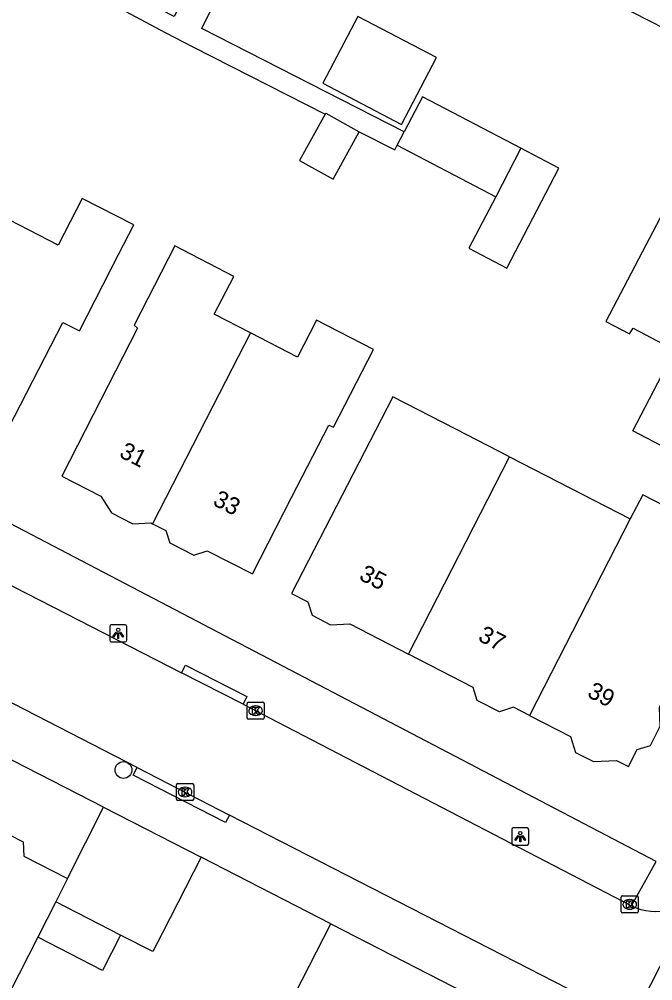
# Model space of a CAD drawing. Extents: x 160356 to 161355, y 381727 to 382845.
# Drawn here: x 161116.2 to 161153.1, y 382398.2 to 382454.3 of the extents above; entities that cross this region are included whole.
import ezdxf

# ---------------------------------------------------------------- set-up
doc = ezdxf.new("R2010")
doc.units = 0
for name, color, linetype in [('IMGEO_Boom', 7, 'Continuous'), ('IMGEO_Kolk', 7, 'Continuous'), ('IMGEO_Lichtpunt', 7, 'Continuous'), ('IMGEO_Muur', 7, 'Continuous'), ('IMGEO_Pand', 7, 'Continuous'), ('IMGEO_Pand_nummerreeks', 7, 'Continuous'), ('IMGEO_Rijbaan_lokaal_open', 7, 'Continuous'), ('IMGEO_Voetpad_open', 7, 'Continuous')]:
    doc.layers.add(name, color=color, linetype=linetype)

msp = doc.modelspace()

# ---------------------------------------------------------------- linework, layer by layer
at = {"layer": 'IMGEO_Boom'}
msp.add_circle((161122.241, 382410.502), 0.489, dxfattribs=at)
at = {"layer": 'IMGEO_Kolk'}
for p, q in [((161129.453, 382413.534), (161129.453, 382414.386)), ((161129.528, 382414.46), (161130.38, 382414.46)), ((161129.941, 382414.24), (161129.966, 382414.24)), ((161130.454, 382414.386), (161130.454, 382413.534)), ((161129.964, 382413.68), (161129.939, 382413.68)), ((161130.38, 382413.46), (161129.528, 382413.46)), ((161125.337, 382408.792), (161125.337, 382409.644)), ((161125.412, 382409.718), (161126.264, 382409.718)), ((161126.338, 382409.644), (161126.338, 382408.792)), ((161125.825, 382409.498), (161125.85, 382409.498)), ((161126.264, 382408.718), (161125.412, 382408.718)), ((161125.848, 382408.938), (161125.823, 382408.938)), ((161151.278, 382402.24), (161151.278, 382403.092)), ((161151.353, 382403.166), (161152.205, 382403.166)), ((161151.766, 382402.946), (161151.791, 382402.946)), ((161152.279, 382403.092), (161152.279, 382402.24)), ((161151.789, 382402.386), (161151.764, 382402.386)), ((161152.205, 382402.166), (161151.353, 382402.166))]:
    msp.add_line(p, q, dxfattribs=at)
for points in [[(161129.453, 382413.534), (161129.453, 382414.386)], [(161129.528, 382414.46), (161130.38, 382414.46)], [(161129.774, 382414.16), (161129.897, 382414.16), (161129.897, 382414.009), (161130.027, 382414.16), (161130.191, 382414.16), (161130.045, 382414.009), (161130.198, 382413.76), (161130.046, 382413.76), (161129.961, 382413.924), (161129.897, 382413.857), (161129.897, 382413.76), (161129.774, 382413.76), (161129.774, 382414.16)], [(161130.454, 382414.386), (161130.454, 382413.534)], [(161130.38, 382413.46), (161129.528, 382413.46)], [(161125.337, 382408.792), (161125.337, 382409.644)], [(161125.412, 382409.718), (161126.264, 382409.718)], [(161126.338, 382409.644), (161126.338, 382408.792)], [(161125.658, 382409.418), (161125.781, 382409.418), (161125.781, 382409.267), (161125.911, 382409.418), (161126.075, 382409.418), (161125.929, 382409.267), (161126.082, 382409.018), (161125.93, 382409.018), (161125.845, 382409.182), (161125.781, 382409.115), (161125.781, 382409.018), (161125.658, 382409.018), (161125.658, 382409.418)], [(161126.264, 382408.718), (161125.412, 382408.718)], [(161151.278, 382402.24), (161151.278, 382403.092)], [(161151.353, 382403.166), (161152.205, 382403.166)], [(161151.599, 382402.866), (161151.722, 382402.866), (161151.722, 382402.715), (161151.852, 382402.866), (161152.016, 382402.866), (161151.87, 382402.715), (161152.023, 382402.466), (161151.871, 382402.466), (161151.786, 382402.63), (161151.722, 382402.563), (161151.722, 382402.466), (161151.599, 382402.466), (161151.599, 382402.866)], [(161152.279, 382403.092), (161152.279, 382402.24)], [(161152.205, 382402.166), (161151.353, 382402.166)]]:
    msp.add_lwpolyline(points, dxfattribs=at)
for centre, start, end in [((161129.53, 382414.384), 91.552, 178.448), ((161129.53, 382414.384), 91.552, 178.448), ((161130.378, 382414.384), 1.552, 88.448), ((161130.378, 382414.384), 1.552, 88.448), ((161129.53, 382413.536), 181.552, 268.448), ((161129.53, 382413.536), 181.552, 268.448), ((161130.378, 382413.536), 271.552, 358.448), ((161130.378, 382413.536), 271.552, 358.448), ((161125.414, 382409.642), 91.552, 178.448), ((161125.414, 382409.642), 91.552, 178.448), ((161126.262, 382409.642), 1.552, 88.448), ((161126.262, 382409.642), 1.552, 88.448), ((161125.414, 382408.794), 181.552, 268.448), ((161125.414, 382408.794), 181.552, 268.448), ((161126.262, 382408.794), 271.552, 358.448), ((161126.262, 382408.794), 271.552, 358.448), ((161151.355, 382403.09), 91.552, 178.448), ((161151.355, 382403.09), 91.552, 178.448), ((161152.203, 382403.09), 1.552, 88.448), ((161152.203, 382403.09), 1.552, 88.448), ((161151.355, 382402.242), 181.552, 268.448), ((161151.355, 382402.242), 181.552, 268.448), ((161152.203, 382402.242), 271.552, 358.448), ((161152.203, 382402.242), 271.552, 358.448)]:
    msp.add_arc(centre, 0.0765, start, end, dxfattribs=at)
for centre, major_axis, ratio, start_param, end_param in [((161129.94, 382413.96), (-0.387, 0.002), 0.722429, 4.712389, 7.853982), ((161129.965, 382413.96), (-0.39, 0.002), 0.717154, 1.570796, 4.712389), ((161125.824, 382409.218), (-0.387, 0.002), 0.722429, 4.712389, 7.853982), ((161125.849, 382409.218), (-0.39, 0.002), 0.717154, 1.570796, 4.712389), ((161151.765, 382402.666), (-0.387, 0.002), 0.722429, 4.712389, 7.853982), ((161151.79, 382402.666), (-0.39, 0.002), 0.717154, 1.570796, 4.712389)]:
    msp.add_ellipse(centre, major_axis=major_axis, ratio=ratio, start_param=start_param, end_param=end_param, dxfattribs=at)
at = {"layer": 'IMGEO_Lichtpunt'}
for p, q in [((161121.438, 382418.874), (161121.438, 382418.067)), ((161121.438, 382418.874), (161121.438, 382418.067)), ((161122.34, 382418.969), (161121.532, 382418.969)), ((161122.34, 382418.969), (161121.532, 382418.969)), ((161122.434, 382418.067), (161122.434, 382418.874)), ((161122.434, 382418.067), (161122.434, 382418.874)), ((161121.532, 382417.973), (161122.34, 382417.973)), ((161121.532, 382417.973), (161122.34, 382417.973)), ((161144.894, 382407.026), (161144.894, 382406.219)), ((161144.894, 382407.026), (161144.894, 382406.219)), ((161145.796, 382407.121), (161144.988, 382407.121)), ((161145.796, 382407.121), (161144.988, 382407.121)), ((161145.89, 382406.219), (161145.89, 382407.026)), ((161145.89, 382406.219), (161145.89, 382407.026)), ((161144.988, 382406.125), (161145.796, 382406.125)), ((161144.988, 382406.125), (161145.796, 382406.125))]:
    msp.add_line(p, q, dxfattribs=at)
for points in [[(161121.812, 382418.538), (161121.851, 382418.51), (161121.663, 382418.248), (161121.625, 382418.275), (161121.812, 382418.538)], [(161122.024, 382418.51), (161122.062, 382418.537), (161122.249, 382418.275), (161122.21, 382418.247), (161122.024, 382418.51)], [(161121.914, 382418.49), (161121.961, 382418.49), (161121.961, 382418.168), (161121.914, 382418.168), (161121.914, 382418.49)], [(161145.268, 382406.69), (161145.307, 382406.662), (161145.119, 382406.4), (161145.081, 382406.427), (161145.268, 382406.69)], [(161145.37, 382406.642), (161145.417, 382406.642), (161145.417, 382406.32), (161145.37, 382406.32), (161145.37, 382406.642)], [(161145.48, 382406.662), (161145.518, 382406.689), (161145.705, 382406.427), (161145.666, 382406.399), (161145.48, 382406.662)]]:
    msp.add_lwpolyline(points, dxfattribs=at)
for centre in [(161121.937, 382418.672), (161145.393, 382406.824)]:
    msp.add_circle(centre, 0.0994, dxfattribs=at)
for centre, start, end in [((161121.532, 382418.874), 90, 180), ((161121.532, 382418.874), 90, 180), ((161122.34, 382418.874), 0, 90), ((161122.34, 382418.874), 0, 90), ((161121.532, 382418.067), 180, 270), ((161121.532, 382418.067), 180, 270), ((161122.34, 382418.067), 270, 0), ((161122.34, 382418.067), 270, 360), ((161144.988, 382407.026), 90, 180), ((161144.988, 382407.026), 90, 180), ((161145.796, 382407.026), 0, 90), ((161145.796, 382407.026), 0, 90), ((161144.988, 382406.219), 180, 270), ((161144.988, 382406.219), 180, 270), ((161145.796, 382406.219), 270, 0), ((161145.796, 382406.219), 270, 360)]:
    msp.add_arc(centre, 0.0946, start, end, dxfattribs=at)
at = {"layer": 'IMGEO_Muur'}
msp.add_lwpolyline([(161134.344, 382401.541), (161126.774, 382405.417)], dxfattribs=at)
at = {"layer": 'IMGEO_Pand'}
for points in [[(161150.994, 382458.209), (161151.257, 382458.075), (161150.028, 382455.669), (161156.66, 382452.28)], [(161133.871, 382450.533), (161138.468, 382448.129), (161140.508, 382452.029), (161135.911, 382454.433), (161133.871, 382450.533)], [(161145.434, 382446.743), (161139.685, 382449.749), (161138.618, 382447.71)], [(161134.006, 382448.728), (161132.513, 382446.026), (161134.471, 382444.944), (161136, 382447.711)], [(161134.006, 382448.728), (161134.042, 382448.793), (161136, 382447.711)], [(161138.209, 382446.929), (161138.618, 382447.71)], [(161138.209, 382446.929), (161143.958, 382443.922)], [(161143.958, 382443.922), (161142.39, 382440.923), (161144.607, 382439.764), (161147.651, 382445.583), (161145.434, 382446.743)], [(161145.434, 382446.743), (161143.958, 382443.922)], [(161111.134, 382437.14), (161108.848, 382432.693), (161109.565, 382432.324), (161109.604, 382431.527), (161111.285, 382430.663), (161112.255, 382430.974), (161112.953, 382430.615), (161113.067, 382430.836), (161115.181, 382429.749), (161118.702, 382436.598), (161119.668, 382436.101), (161121.955, 382440.548), (161122.845, 382442.28), (161119.836, 382443.827), (161118.435, 382441.103), (161114.428, 382443.163), (161113.587, 382441.526), (161113.43, 382441.607), (161111.134, 382437.14)], [(161160.658, 382439.388), (161155.154, 382442.277), (161154.935, 382441.981), (161153.556, 382442.697), (161150.383, 382436.651), (161151.771, 382435.923), (161151.977, 382436.253), (161157.51, 382433.351), (161161.937, 382431.027), (161162.31, 382431.738), (161163.27, 382432.345), (161163.773, 382433.303), (161163.726, 382434.477), (161165.085, 382437.064), (161160.658, 382439.388)], [(161129.657, 382435.979), (161127.541, 382437.067), (161128.679, 382439.28), (161125.238, 382441.049), (161122.862, 382436.428), (161123.067, 382436.253), (161120.926, 382432.086), (161118.64, 382427.639), (161120.916, 382426.469), (161121.545, 382425.494), (161122.787, 382424.855), (161123.846, 382424.907), (161123.943, 382424.857)], [(161123.943, 382424.857), (161124.716, 382424.46), (161124.944, 382423.749), (161126.338, 382423.032), (161127.131, 382423.287), (161129.761, 382421.934), (161132.047, 382426.381), (161134.218, 382430.608), (161134.503, 382430.483), (161136.831, 382435.011), (161133.504, 382436.721), (161132.398, 382434.57), (161129.657, 382435.979)], [(161129.657, 382435.979), (161128.212, 382433.18), (161123.943, 382424.857)], [(161154.041, 382429.188), (161151.962, 382430.279), (161153.906, 382434.012), (161155.986, 382432.921)], [(161144.765, 382428.759), (161141.631, 382430.37), (161137.955, 382432.26), (161137.276, 382430.943), (161134.331, 382425.235), (161132.045, 382420.788), (161132.993, 382420.302), (161133.244, 382419.52), (161134.327, 382418.963), (161135.448, 382419.018), (161138.863, 382417.262)], [(161138.863, 382417.262), (161144.765, 382428.759)], [(161144.765, 382428.759), (161151.812, 382425.136)], [(161145.928, 382413.676), (161148.322, 382412.445), (161148.616, 382411.529), (161149.661, 382410.992), (161151.008, 382411.057), (161151.711, 382410.696), (161152.223, 382411.692), (161152.989, 382411.938), (161153.563, 382413.055), (161153.509, 382414.161), (161154.908, 382416.883), (161155.633, 382417.115), (161156.168, 382418.155), (161156.11, 382419.35), (161157.564, 382422.179), (161158.29, 382423.591), (161152.537, 382426.549), (161151.812, 382425.136)], [(161151.812, 382425.136), (161145.928, 382413.676)], [(161145.928, 382413.676), (161144.998, 382414.154), (161144.182, 382413.892), (161142.887, 382414.557), (161142.643, 382415.319), (161138.863, 382417.262)], [(161118.978, 382404.174), (161121.067, 382408.339)], [(161121.067, 382408.339), (161126.774, 382405.417)], [(161112.725, 382407.36), (161114.102, 382406.655), (161114.815, 382407.116), (161116.391, 382406.309), (161116.432, 382405.477), (161118.978, 382404.174)], [(161126.774, 382405.417), (161124.496, 382400.967), (161123.959, 382399.918), (161122.072, 382400.88)], [(161118.978, 382404.174), (161118.292, 382402.806)], [(161118.292, 382402.806), (161117.237, 382400.746)], [(161122.072, 382400.88), (161118.292, 382402.806)], [(161131.799, 382395.598), (161131.4, 382395.805), (161134.344, 382401.541)], [(161134.344, 382401.541), (161143.581, 382396.8)], [(161117.237, 382400.746), (161114.484, 382395.371), (161112.256, 382391.027), (161109.562, 382392.407), (161106.9, 382393.771), (161109.119, 382398.103), (161108.246, 382398.55)], [(161122.072, 382400.88), (161121.021, 382398.818), (161117.237, 382400.746)]]:
    msp.add_lwpolyline(points, dxfattribs=at)
at = {"layer": 'IMGEO_Rijbaan_lokaal_open'}
for points in [[(161123.037, 382410.642), (161055.178, 382445.54)], [(161075.136, 382442.031), (161125.629, 382416.174)], [(161129.216, 382414.337), (161125.629, 382416.174)], [(161129.216, 382414.337), (161151.401, 382402.829), (161151.878, 382402.587)], [(161123.037, 382410.642), (161128.429, 382407.875)], [(161149.186, 382397.232), (161148.914, 382397.364), (161128.429, 382407.875)], [(161150.573, 382393.237), (161155.951, 382403.754)]]:
    msp.add_lwpolyline(points, dxfattribs=at)
msp.add_arc((161153.274, 382405.407), 3.146, 243.6624, 328.3139, dxfattribs=at)
at = {"layer": 'IMGEO_Voetpad_open'}
for points in [[(161129.573, 382462.888), (161125.191, 382454.419), (161119.284, 382457.475), (161118.842, 382456.62), (161124.705, 382453.479), (161126.294, 382452.657), (161134.006, 382448.728)], [(161138.618, 382447.71), (161126.82, 382453.722), (161130.897, 382461.978)], [(161136, 382447.711), (161138.076, 382446.655), (161138.209, 382446.929)], [(161153.316, 382405.165), (161099.704, 382433.19), (161081.707, 382442.323), (161076.035, 382445.201)], [(161121.067, 382408.339), (161086.277, 382426.161)], [(161125.629, 382416.174), (161125.859, 382416.617), (161129.446, 382414.78), (161129.216, 382414.337)], [(161128.429, 382407.875), (161128.201, 382407.431), (161122.809, 382410.198), (161123.037, 382410.642)], [(161134.344, 382401.541), (161126.774, 382405.417)], [(161151.878, 382402.587), (161153.316, 382405.165)]]:
    msp.add_lwpolyline(points, dxfattribs=at)

# ---------------------------------------------------------------- texts
at = {"layer": 'IMGEO_Pand_nummerreeks'}
for s, rotation, p in [('31', 332.8425, (161121.936, 382428.781)), ('33', 332.8425, (161127.395, 382425.98)), ('35', 332.8762, (161135.929, 382421.63)), ('37', 332.8743, (161142.87, 382418.074)), ('39', 332.7387, (161149.239, 382414.804))]:
    msp.add_text(s, height=1, rotation=rotation, dxfattribs=at).set_placement(p)

doc.saveas('drawing.dxf')
